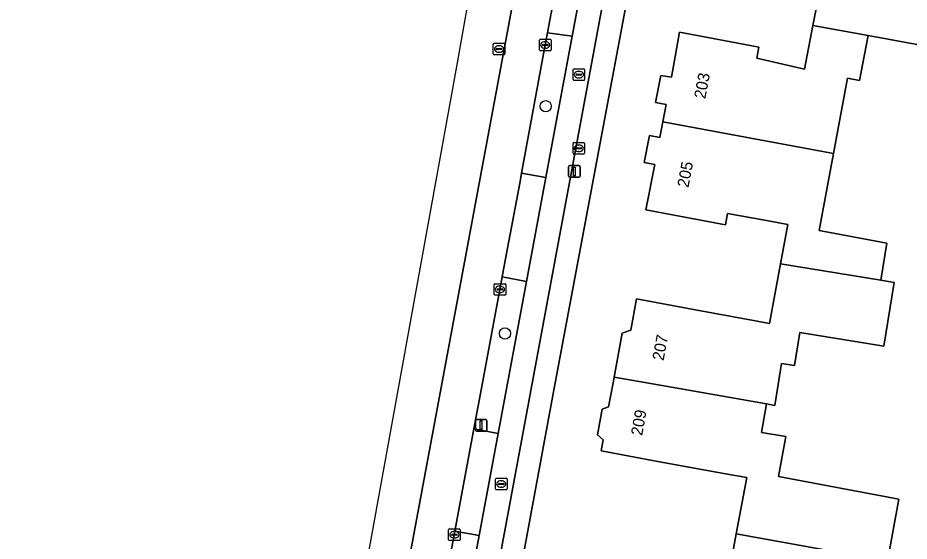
# Model space of a CAD drawing. Extents: x 161692 to 162379, y 380760 to 381678.
# Drawn here: x 161733.6 to 161810.7, y 381236.3 to 381281.6 of the extents above; entities that cross this region are included whole.
import ezdxf

# ---------------------------------------------------------------- set-up
doc = ezdxf.new("R2010")
doc.units = 0
for name, color, linetype in [('IMGEO_Berm_groen', 7, 'Continuous'), ('IMGEO_Boom', 7, 'Continuous'), ('IMGEO_Brandkraan', 7, 'Continuous'), ('IMGEO_Erf', 7, 'Continuous'), ('IMGEO_Fietspad_open', 7, 'Continuous'), ('IMGEO_Kolk', 7, 'Continuous'), ('IMGEO_Lichtmast', 7, 'Continuous'), ('IMGEO_OVBaan_gesloten', 7, 'Continuous'), ('IMGEO_Pand', 7, 'Continuous'), ('IMGEO_Pand_nummerreeks', 7, 'Continuous'), ('IMGEO_Rijbaan_lokaal_open', 7, 'Continuous'), ('IMGEO_Rijbaan_regionaal_gesloten', 7, 'Continuous'), ('IMGEO_Rioolput', 7, 'Continuous'), ('IMGEO_Voetpad_open', 7, 'Continuous')]:
    doc.layers.add(name, color=color, linetype=linetype)

msp = doc.modelspace()

# ---------------------------------------------------------------- linework, layer by layer
at = {"layer": 'IMGEO_Berm_groen'}
for points in [[(161779.204, 381279.233), (161777.158, 381268.148), (161779.265, 381267.761), (161781.538, 381279.981), (161779.406, 381280.293)], [(161775.279, 381258.078), (161773.768, 381250), (161773.024, 381246.02), (161775.121, 381245.608), (161777.577, 381258.766), (161775.476, 381259.162)], [(161773.485, 381236.775), (161771.383, 381237.173), (161768.355, 381220.913), (161770.465, 381220.534)]]:
    msp.add_lwpolyline(points, close=True, dxfattribs=at)
at = {"layer": 'IMGEO_Boom'}
for centre in [(161779.244, 381273.925), (161775.724, 381254.266)]:
    msp.add_circle(centre, 0.489, dxfattribs=at)
at = {"layer": 'IMGEO_Brandkraan'}
for p, q in [((161781.608, 381269.864), (161781.608, 381270.716)), ((161781.683, 381270.79), (161782.535, 381270.79)), ((161782.609, 381270.716), (161782.609, 381269.864)), ((161781.867, 381270.284), (161781.867, 381270.296)), ((161782.305, 381270.247), (161781.907, 381270.247)), ((161781.91, 381270.333), (161782.308, 381270.333)), ((161782.119, 381270.01), (161782.094, 381270.01)), ((161782.096, 381270.57), (161782.121, 381270.57)), ((161782.351, 381270.296), (161782.351, 381270.284)), ((161782.535, 381269.79), (161781.683, 381269.79))]:
    msp.add_line(p, q, dxfattribs=at)
for points in [[(161781.608, 381269.864), (161781.608, 381270.716)], [(161781.683, 381270.79), (161782.535, 381270.79)], [(161782.609, 381270.716), (161782.609, 381269.864)], [(161782.535, 381269.79), (161781.683, 381269.79)]]:
    msp.add_lwpolyline(points, dxfattribs=at)
for centre, radius, start, end in [((161781.685, 381270.714), 0.0765, 91.55205, 178.44795), ((161781.685, 381270.714), 0.0765, 91.55205, 178.44795), ((161782.533, 381270.714), 0.0765, 1.55205, 88.44795), ((161782.533, 381270.714), 0.0765, 1.55205, 88.44795), ((161781.907, 381270.293), 0.0403, 85.87752, 175.75265), ((161781.904, 381270.283), 0.0366, 178.93798, 274.71019), ((161782.308, 381270.29), 0.043, 264.86636, 352.45326), ((161782.312, 381270.295), 0.0386, 1.73085, 96.63898), ((161781.685, 381269.866), 0.0765, 181.55205, 268.44795), ((161781.685, 381269.866), 0.0765, 181.55205, 268.44795), ((161782.533, 381269.866), 0.0765, 271.55205, 358.44795), ((161782.533, 381269.866), 0.0765, 271.55205, 358.44795)]:
    msp.add_arc(centre, radius, start, end, dxfattribs=at)
for centre, major_axis, ratio, start_param, end_param in [((161782.095, 381270.29), (-0.387, 0.002), 0.722429, 4.712389, 7.853982), ((161782.12, 381270.29), (-0.39, 0.002), 0.717154, 1.570796, 4.712389)]:
    msp.add_ellipse(centre, major_axis=major_axis, ratio=ratio, start_param=start_param, end_param=end_param, dxfattribs=at)
at = {"layer": 'IMGEO_Erf'}
for points in [[(161793.381, 381321.065), (161780.063, 381250), (161767.961, 381184.435)], [(161794.952, 381232.67), (161795.733, 381236.936), (161796.643, 381241.805), (161794.789, 381242.133), (161788.953, 381243.202), (161784.034, 381244.104), (161784.219, 381245.07), (161783.718, 381245.496), (161784.126, 381247.72), (161784.688, 381247.92), (161785.074, 381250), (161785.167, 381250.501), (161785.869, 381254.289), (161786.604, 381254.549), (161787.111, 381257.262), (161792.026, 381256.343), (161797.218, 381255.395), (161798.601, 381255.14), (161799.551, 381260.286), (161800.179, 381263.691), (161798.359, 381264.031), (161794.976, 381264.663), (161794.792, 381263.68), (161792.809, 381264.051), (161787.901, 381264.975), (161788.684, 381268.88), (161787.778, 381269.049), (161788.235, 381271.405), (161789.131, 381271.237), (161789.388, 381272.592), (161789.668, 381274.072), (161788.753, 381274.242), (161789.2, 381276.605), (161790.121, 381276.433), (161790.812, 381280.329), (161795.721, 381279.41), (161797.681, 381279.044), (161797.502, 381278.085), (161801.629, 381277.145), (161802.369, 381280.926), (161803.256, 381285.455)], [(161813.083, 381278.961), (161807.141, 381280.051), (161806.378, 381276.155), (161805.35, 381276.369), (161804.131, 381269.841), (161802.889, 381263.186), (161808.743, 381262.093), (161808.224, 381258.883), (161809.396, 381258.694), (161808.503, 381253.175), (161801.221, 381254.353), (161800.759, 381251.497), (161799.643, 381251.678), (161799.056, 381248.05), (161798.354, 381248.174), (161797.919, 381245.711), (161800.007, 381245.341), (161799.397, 381241.891), (161809.794, 381239.945), (161808.828, 381234.58)]]:
    msp.add_lwpolyline(points, dxfattribs=at)
at = {"layer": 'IMGEO_Fietspad_open'}
msp.add_lwpolyline([(161789.825, 381313.188), (161787.748, 381313.588), (161783.131, 381288.477), (161781.538, 381279.981), (161779.265, 381267.761), (161777.577, 381258.766), (161775.121, 381245.608), (161773.485, 381236.775), (161770.465, 381220.534), (161769.368, 381214.557), (161767.085, 381202.3), (161765.434, 381193.344), (161763.753, 381184.09), (161763.68, 381183.691), (161765.71, 381183.313)], close=True, dxfattribs=at)
at = {"layer": 'IMGEO_Kolk'}
for p, q in [((161778.708, 381278.807), (161778.708, 381279.659)), ((161778.783, 381279.733), (161779.635, 381279.733)), ((161778.967, 381279.227), (161778.967, 381279.239)), ((161779.405, 381279.19), (161779.007, 381279.19)), ((161779.01, 381279.276), (161779.408, 381279.276)), ((161779.196, 381279.513), (161779.221, 381279.513)), ((161779.451, 381279.239), (161779.451, 381279.227)), ((161779.709, 381279.659), (161779.709, 381278.807)), ((161779.635, 381278.733), (161778.783, 381278.733)), ((161779.219, 381278.953), (161779.194, 381278.953)), ((161774.783, 381257.652), (161774.783, 381258.504)), ((161774.858, 381258.578), (161775.71, 381258.578)), ((161775.271, 381258.358), (161775.296, 381258.358)), ((161775.784, 381258.504), (161775.784, 381257.652)), ((161775.71, 381257.578), (161774.858, 381257.578)), ((161775.042, 381258.072), (161775.042, 381258.084)), ((161775.48, 381258.035), (161775.082, 381258.035)), ((161775.085, 381258.121), (161775.483, 381258.121)), ((161775.294, 381257.798), (161775.269, 381257.798)), ((161775.526, 381258.084), (161775.526, 381258.072)), ((161770.851, 381236.427), (161770.851, 381237.279)), ((161770.926, 381237.353), (161771.778, 381237.353)), ((161771.11, 381236.847), (161771.11, 381236.859)), ((161771.548, 381236.81), (161771.15, 381236.81)), ((161771.153, 381236.896), (161771.551, 381236.896)), ((161771.339, 381237.133), (161771.364, 381237.133)), ((161771.594, 381236.859), (161771.594, 381236.847)), ((161771.852, 381237.279), (161771.852, 381236.427)), ((161771.778, 381236.353), (161770.926, 381236.353)), ((161771.362, 381236.573), (161771.337, 381236.573))]:
    msp.add_line(p, q, dxfattribs=at)
for points in [[(161778.708, 381278.807), (161778.708, 381279.659)], [(161778.783, 381279.733), (161779.635, 381279.733)], [(161779.709, 381279.659), (161779.709, 381278.807)], [(161779.635, 381278.733), (161778.783, 381278.733)], [(161774.783, 381257.652), (161774.783, 381258.504)], [(161774.858, 381258.578), (161775.71, 381258.578)], [(161775.784, 381258.504), (161775.784, 381257.652)], [(161775.71, 381257.578), (161774.858, 381257.578)], [(161770.851, 381236.427), (161770.851, 381237.279)], [(161770.926, 381237.353), (161771.778, 381237.353)], [(161771.852, 381237.279), (161771.852, 381236.427)], [(161771.778, 381236.353), (161770.926, 381236.353)]]:
    msp.add_lwpolyline(points, dxfattribs=at)
for centre, radius, start, end in [((161778.785, 381279.657), 0.0765, 91.55205, 178.44795), ((161778.785, 381279.657), 0.0765, 91.55205, 178.44795), ((161779.007, 381279.236), 0.0403, 85.87752, 175.75265), ((161779.004, 381279.226), 0.0366, 178.93798, 274.71019), ((161779.408, 381279.233), 0.043, 264.86636, 352.45326), ((161779.412, 381279.238), 0.0386, 1.73085, 96.63898), ((161779.633, 381279.657), 0.0765, 1.55205, 88.44795), ((161779.633, 381279.657), 0.0765, 1.55205, 88.44795), ((161778.785, 381278.809), 0.0765, 181.55205, 268.44795), ((161778.785, 381278.809), 0.0765, 181.55205, 268.44795), ((161779.633, 381278.809), 0.0765, 271.55205, 358.44795), ((161779.633, 381278.809), 0.0765, 271.55205, 358.44795), ((161774.86, 381258.502), 0.0765, 91.55205, 178.44795), ((161774.86, 381258.502), 0.0765, 91.55205, 178.44795), ((161775.708, 381258.502), 0.0765, 1.55205, 88.44795), ((161775.708, 381258.502), 0.0765, 1.55205, 88.44795), ((161774.86, 381257.654), 0.0765, 181.55205, 268.44795), ((161774.86, 381257.654), 0.0765, 181.55205, 268.44795), ((161775.082, 381258.081), 0.0403, 85.87752, 175.75265), ((161775.079, 381258.071), 0.0366, 178.93798, 274.71019), ((161775.483, 381258.078), 0.043, 264.86636, 352.45326), ((161775.487, 381258.083), 0.0386, 1.73085, 96.63898), ((161775.708, 381257.654), 0.0765, 271.55205, 358.44795), ((161775.708, 381257.654), 0.0765, 271.55205, 358.44795), ((161770.928, 381237.277), 0.0765, 91.55205, 178.44795), ((161770.928, 381237.277), 0.0765, 91.55205, 178.44795), ((161771.15, 381236.856), 0.0403, 85.87752, 175.75265), ((161771.147, 381236.846), 0.0366, 178.93798, 274.71019), ((161771.551, 381236.853), 0.043, 264.86636, 352.45326), ((161771.555, 381236.858), 0.0386, 1.73085, 96.63898), ((161771.776, 381237.277), 0.0765, 1.55205, 88.44795), ((161771.776, 381237.277), 0.0765, 1.55205, 88.44795), ((161770.928, 381236.429), 0.0765, 181.55205, 268.44795), ((161770.928, 381236.429), 0.0765, 181.55205, 268.44795), ((161771.776, 381236.429), 0.0765, 271.55205, 358.44795), ((161771.776, 381236.429), 0.0765, 271.55205, 358.44795)]:
    msp.add_arc(centre, radius, start, end, dxfattribs=at)
for centre, major_axis, ratio, start_param, end_param in [((161779.195, 381279.233), (-0.387, 0.002), 0.722429, 4.712389, 7.853982), ((161779.22, 381279.233), (-0.39, 0.002), 0.717154, 1.570796, 4.712389), ((161775.27, 381258.078), (-0.387, 0.002), 0.722429, 4.712389, 7.853982), ((161775.295, 381258.078), (-0.39, 0.002), 0.717154, 1.570796, 4.712389), ((161771.338, 381236.853), (-0.387, 0.002), 0.722429, 4.712389, 7.853982), ((161771.363, 381236.853), (-0.39, 0.002), 0.717154, 1.570796, 4.712389)]:
    msp.add_ellipse(centre, major_axis=major_axis, ratio=ratio, start_param=start_param, end_param=end_param, dxfattribs=at)
at = {"layer": 'IMGEO_Lichtmast'}
for p, q in [((161781.225, 381267.891), (161781.225, 381268.691)), ((161781.225, 381268.691), (161781.225, 381267.891)), ((161781.325, 381268.791), (161782.115, 381268.791)), ((161782.115, 381268.791), (161781.325, 381268.791)), ((161782.215, 381268.691), (161782.215, 381267.891)), ((161782.215, 381267.891), (161782.215, 381268.691)), ((161782.115, 381267.791), (161781.325, 381267.791)), ((161781.325, 381267.791), (161782.115, 381267.791)), ((161773.265, 381246.822), (161774.055, 381246.822)), ((161774.055, 381246.822), (161773.265, 381246.822)), ((161773.165, 381245.922), (161773.165, 381246.722)), ((161773.165, 381246.722), (161773.165, 381245.922)), ((161774.155, 381246.722), (161774.155, 381245.922)), ((161774.155, 381245.922), (161774.155, 381246.722)), ((161774.055, 381245.822), (161773.265, 381245.822)), ((161773.265, 381245.822), (161774.055, 381245.822))]:
    msp.add_line(p, q, dxfattribs=at)
for points in [[(161781.645, 381268.666), (161781.795, 381268.666), (161781.795, 381267.916), (161781.645, 381267.916), (161781.645, 381268.666)], [(161773.585, 381246.697), (161773.735, 381246.697), (161773.735, 381245.947), (161773.585, 381245.947), (161773.585, 381246.697)]]:
    msp.add_lwpolyline(points, dxfattribs=at)
for centre, start, end in [((161781.325, 381268.691), 90, 180), ((161781.325, 381268.691), 90, 180), ((161782.115, 381268.691), 0, 90), ((161782.115, 381268.691), 360, 90), ((161781.325, 381267.891), 180, 270), ((161781.325, 381267.891), 180, 270), ((161782.115, 381267.891), 270, 0), ((161782.115, 381267.891), 270, 0), ((161773.265, 381246.722), 90, 180), ((161773.265, 381246.722), 90, 180), ((161774.055, 381246.722), 0, 90), ((161774.055, 381246.722), 360, 90), ((161773.265, 381245.922), 180, 270), ((161773.265, 381245.922), 180, 270), ((161774.055, 381245.922), 270, 0), ((161774.055, 381245.922), 270, 0)]:
    msp.add_arc(centre, 0.1, start, end, dxfattribs=at)
at = {"layer": 'IMGEO_OVBaan_gesloten'}
msp.add_lwpolyline([(161744.563, 381111.938), (161780.667, 381305.843), (161780.198, 381305.933), (161783.4, 381322.888), (161779.986, 381323.471), (161776.881, 381306.547), (161776.704, 381306.578), (161776.704, 381306.578), (161771.577, 381277.677), (161758.366, 381204.804), (161740.263, 381107.16), (161733.581, 381071.116)], dxfattribs=at)
at = {"layer": 'IMGEO_Pand'}
for points in [[(161806.622, 381292.349), (161795.687, 381294.339), (161793.479, 381294.741), (161792.302, 381288.454), (161796.316, 381287.702), (161796.149, 381286.813), (161800.11, 381286.071), (161803.256, 381285.455), (161802.369, 381280.926), (161807.141, 381280.051), (161813.083, 381278.961), (161813.724, 381282.237), (161805.032, 381283.831), (161805.095, 381284.17)], [(161804.131, 381269.841), (161805.35, 381276.369), (161806.378, 381276.155), (161807.141, 381280.051), (161802.369, 381280.926), (161801.629, 381277.145), (161797.502, 381278.085), (161797.681, 381279.044), (161795.721, 381279.41), (161790.812, 381280.329), (161790.121, 381276.433), (161789.2, 381276.605), (161788.753, 381274.242), (161789.668, 381274.072), (161789.388, 381272.592)], [(161804.131, 381269.841), (161789.388, 381272.592), (161789.131, 381271.237), (161788.235, 381271.405), (161787.778, 381269.049), (161788.684, 381268.88), (161787.901, 381264.975), (161792.809, 381264.051), (161794.792, 381263.68), (161794.976, 381264.663), (161798.359, 381264.031), (161800.179, 381263.691), (161799.551, 381260.286), (161808.224, 381258.883), (161808.743, 381262.093), (161802.889, 381263.186)], [(161801.221, 381254.353), (161808.503, 381253.175), (161809.396, 381258.694), (161808.224, 381258.883), (161799.551, 381260.286), (161798.601, 381255.14), (161797.218, 381255.395), (161792.026, 381256.343), (161787.111, 381257.262), (161786.604, 381254.549), (161785.869, 381254.289), (161785.167, 381250.501), (161788.007, 381250), (161798.354, 381248.174), (161799.056, 381248.05), (161799.643, 381251.678), (161800.759, 381251.497)], [(161785.167, 381250.501), (161785.074, 381250), (161784.688, 381247.92), (161784.126, 381247.72), (161783.718, 381245.496), (161784.219, 381245.07), (161784.034, 381244.104), (161788.953, 381243.202), (161794.789, 381242.133), (161796.643, 381241.805), (161795.733, 381236.936), (161805.478, 381235.182), (161808.828, 381234.58), (161809.794, 381239.945), (161799.397, 381241.891), (161800.007, 381245.341), (161797.919, 381245.711), (161798.354, 381248.174), (161788.007, 381250)]]:
    msp.add_lwpolyline(points, close=True, dxfattribs=at)
msp.add_lwpolyline([(161805.478, 381235.182), (161795.733, 381236.936), (161794.952, 381232.67)], dxfattribs=at)
at = {"layer": 'IMGEO_Rijbaan_lokaal_open'}
for points in [[(161780.954, 381288.493), (161779.61, 381281.367), (161779.406, 381280.293), (161781.538, 381279.981), (161783.131, 381288.477), (161781.028, 381288.883)], [(161775.476, 381259.162), (161777.577, 381258.766), (161779.265, 381267.761), (161777.158, 381268.148), (161777.023, 381267.418), (161775.734, 381260.583)], [(161773.485, 381236.775), (161775.121, 381245.608), (161773.024, 381246.02), (161771.383, 381237.173)]]:
    msp.add_lwpolyline(points, close=True, dxfattribs=at)
at = {"layer": 'IMGEO_Rijbaan_regionaal_gesloten'}
for points in [[(161779.709, 381323.516), (161779.709, 381323.516), (161779.986, 381323.471), (161783.4, 381322.888), (161783.872, 381322.811), (161780.667, 381305.843), (161744.563, 381111.938)], [(161762.692, 381189.182), (161762.989, 381192.193), (161763.269, 381193.733), (161764.951, 381202.695), (161764.999, 381202.949), (161767.248, 381214.947), (161768.355, 381220.913), (161771.383, 381237.173), (161773.024, 381246.02), (161773.768, 381250), (161775.279, 381258.078), (161775.476, 381259.162), (161775.734, 381260.583), (161777.023, 381267.418), (161777.158, 381268.148), (161779.204, 381279.233), (161779.406, 381280.293), (161779.61, 381281.367), (161780.954, 381288.493), (161781.028, 381288.883), (161783.114, 381299.939), (161785.667, 381313.861), (161785.877, 381314.944), (161786.467, 381318.127)]]:
    msp.add_lwpolyline(points, dxfattribs=at)
at = {"layer": 'IMGEO_Rioolput'}
for p, q in [((161774.712, 381278.456), (161774.712, 381279.308)), ((161774.787, 381279.382), (161775.639, 381279.382)), ((161775.2, 381279.162), (161775.225, 381279.162)), ((161775.713, 381279.308), (161775.713, 381278.456)), ((161775.639, 381278.382), (161774.787, 381278.382)), ((161774.971, 381278.876), (161774.971, 381278.888)), ((161775.409, 381278.839), (161775.011, 381278.839)), ((161775.014, 381278.925), (161775.412, 381278.925)), ((161775.223, 381278.602), (161775.198, 381278.602)), ((161775.455, 381278.888), (161775.455, 381278.876)), ((161781.614, 381276.244), (161781.614, 381277.096)), ((161781.689, 381277.17), (161782.541, 381277.17)), ((161782.102, 381276.95), (161782.127, 381276.95)), ((161782.615, 381277.096), (161782.615, 381276.244)), ((161782.541, 381276.17), (161781.689, 381276.17)), ((161781.873, 381276.664), (161781.873, 381276.676)), ((161782.311, 381276.627), (161781.913, 381276.627)), ((161781.916, 381276.713), (161782.314, 381276.713)), ((161782.125, 381276.39), (161782.1, 381276.39)), ((161782.357, 381276.676), (161782.357, 381276.664)), ((161774.898, 381240.82), (161774.898, 381241.672)), ((161774.973, 381241.746), (161775.825, 381241.746)), ((161775.386, 381241.526), (161775.411, 381241.526)), ((161775.899, 381241.672), (161775.899, 381240.82)), ((161775.825, 381240.746), (161774.973, 381240.746)), ((161775.157, 381241.24), (161775.157, 381241.252)), ((161775.595, 381241.203), (161775.197, 381241.203)), ((161775.2, 381241.289), (161775.598, 381241.289)), ((161775.409, 381240.966), (161775.384, 381240.966)), ((161775.641, 381241.252), (161775.641, 381241.24))]:
    msp.add_line(p, q, dxfattribs=at)
for points in [[(161774.712, 381278.456), (161774.712, 381279.308)], [(161774.787, 381279.382), (161775.639, 381279.382)], [(161775.713, 381279.308), (161775.713, 381278.456)], [(161775.639, 381278.382), (161774.787, 381278.382)], [(161781.614, 381276.244), (161781.614, 381277.096)], [(161781.689, 381277.17), (161782.541, 381277.17)], [(161782.615, 381277.096), (161782.615, 381276.244)], [(161782.541, 381276.17), (161781.689, 381276.17)], [(161774.898, 381240.82), (161774.898, 381241.672)], [(161774.973, 381241.746), (161775.825, 381241.746)], [(161775.899, 381241.672), (161775.899, 381240.82)], [(161775.825, 381240.746), (161774.973, 381240.746)]]:
    msp.add_lwpolyline(points, dxfattribs=at)
for centre, radius, start, end in [((161774.789, 381279.306), 0.0765, 91.55205, 178.44795), ((161774.789, 381279.306), 0.0765, 91.55205, 178.44795), ((161775.637, 381279.306), 0.0765, 1.55205, 88.44795), ((161775.637, 381279.306), 0.0765, 1.55205, 88.44795), ((161774.789, 381278.458), 0.0765, 181.55205, 268.44795), ((161774.789, 381278.458), 0.0765, 181.55205, 268.44795), ((161775.011, 381278.885), 0.0403, 85.87752, 175.75265), ((161775.008, 381278.875), 0.0366, 178.93798, 274.71019), ((161775.412, 381278.882), 0.043, 264.86636, 352.45326), ((161775.416, 381278.887), 0.0386, 1.73085, 96.63898), ((161775.637, 381278.458), 0.0765, 271.55205, 358.44795), ((161775.637, 381278.458), 0.0765, 271.55205, 358.44795), ((161781.691, 381277.094), 0.0765, 91.55205, 178.44795), ((161781.691, 381277.094), 0.0765, 91.55205, 178.44795), ((161782.539, 381277.094), 0.0765, 1.55205, 88.44795), ((161782.539, 381277.094), 0.0765, 1.55205, 88.44795), ((161781.691, 381276.246), 0.0765, 181.55205, 268.44795), ((161781.691, 381276.246), 0.0765, 181.55205, 268.44795), ((161781.913, 381276.673), 0.0403, 85.87752, 175.75265), ((161781.91, 381276.663), 0.0366, 178.93798, 274.71019), ((161782.314, 381276.67), 0.043, 264.86636, 352.45326), ((161782.318, 381276.675), 0.0386, 1.73085, 96.63898), ((161782.539, 381276.246), 0.0765, 271.55205, 358.44795), ((161782.539, 381276.246), 0.0765, 271.55205, 358.44795), ((161774.975, 381241.67), 0.0765, 91.55205, 178.44795), ((161774.975, 381241.67), 0.0765, 91.55205, 178.44795), ((161775.823, 381241.67), 0.0765, 1.55205, 88.44795), ((161775.823, 381241.67), 0.0765, 1.55205, 88.44795), ((161774.975, 381240.822), 0.0765, 181.55205, 268.44795), ((161774.975, 381240.822), 0.0765, 181.55205, 268.44795), ((161775.197, 381241.249), 0.0403, 85.87752, 175.75265), ((161775.194, 381241.239), 0.0366, 178.93798, 274.71019), ((161775.598, 381241.246), 0.043, 264.86636, 352.45326), ((161775.602, 381241.251), 0.0386, 1.73085, 96.63898), ((161775.823, 381240.822), 0.0765, 271.55205, 358.44795), ((161775.823, 381240.822), 0.0765, 271.55205, 358.44795)]:
    msp.add_arc(centre, radius, start, end, dxfattribs=at)
for centre, major_axis, ratio, start_param, end_param in [((161775.199, 381278.882), (-0.387, 0.002), 0.722429, 4.712389, 7.853982), ((161775.224, 381278.882), (-0.39, 0.002), 0.717154, 1.570796, 4.712389), ((161782.101, 381276.67), (-0.387, 0.002), 0.722429, 4.712389, 7.853982), ((161782.126, 381276.67), (-0.39, 0.002), 0.717154, 1.570796, 4.712389), ((161775.385, 381241.246), (-0.387, 0.002), 0.722429, 4.712389, 7.853982), ((161775.41, 381241.246), (-0.39, 0.002), 0.717154, 1.570796, 4.712389)]:
    msp.add_ellipse(centre, major_axis=major_axis, ratio=ratio, start_param=start_param, end_param=end_param, dxfattribs=at)
at = {"layer": 'IMGEO_Voetpad_open'}
for points in [[(161767.961, 381184.435), (161780.063, 381250), (161793.381, 381321.065), (161793.919, 381324.068)], [(161791.425, 381321.648), (161789.825, 381313.188), (161765.71, 381183.313), (161765.11, 381180.339)]]:
    msp.add_lwpolyline(points, dxfattribs=at)

# ---------------------------------------------------------------- texts
at = {"layer": 'IMGEO_Pand_nummerreeks'}
for s, rotation, p in [('203', 79.26458, (161793.049, 381274.525)), ('205', 79.26298, (161791.594, 381266.848)), ('207', 79.41195, (161789.439, 381251.867)), ('209', 79.95745, (161787.59, 381245.374))]:
    msp.add_text(s, height=1, rotation=rotation, dxfattribs=at).set_placement(p)

doc.saveas('drawing.dxf')
